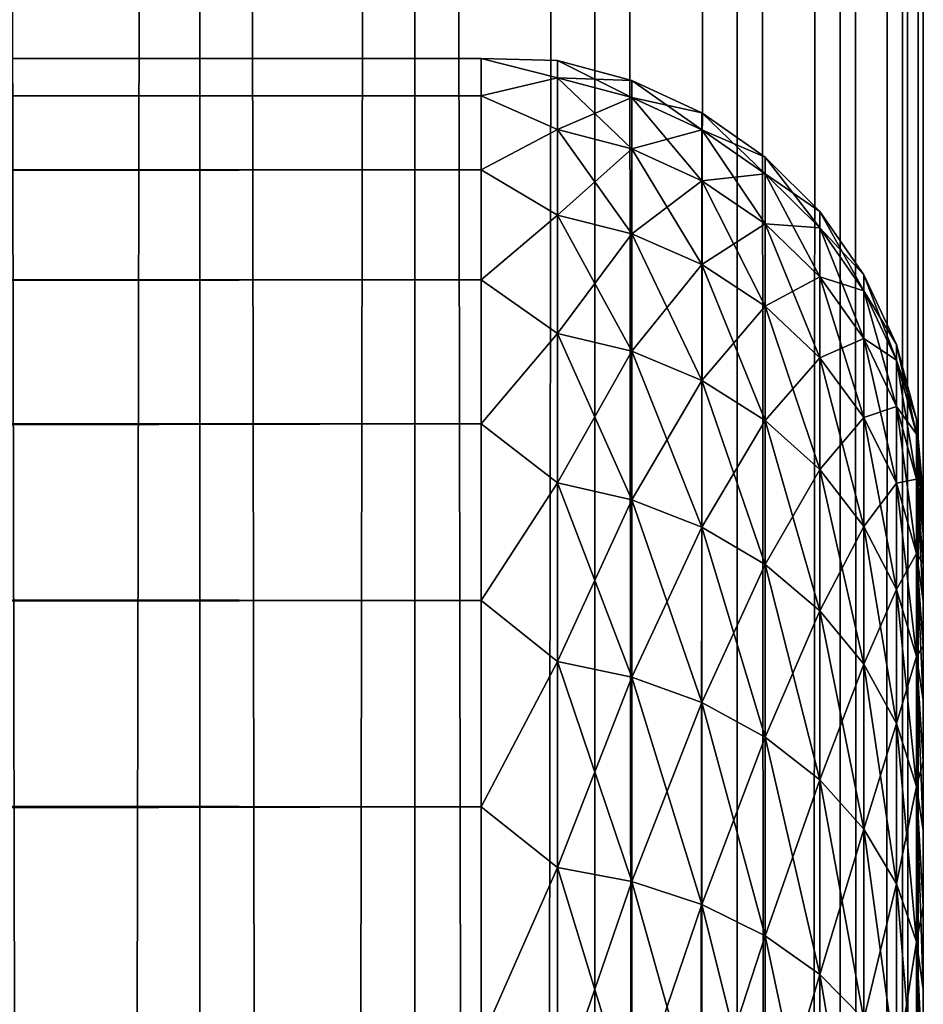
# Model space of a CAD drawing. Extents: x -265 to 265, y 0 to 607.
# Tile 266 of 296: x 260.91 to 265, y 448.2 to 452.65. Entities that reach past the tile are written whole.
import ezdxf

# ---------------------------------------------------------------- set-up
doc = ezdxf.new("R2010")
doc.units = 0
doc.header["$LTSCALE"] = 26.699852
for name, color, linetype in [('11', 7, 'CONTINUOUS'), ('15', 7, 'CONTINUOUS'), ('79', 7, 'CONTINUOUS'), ('80', 7, 'CONTINUOUS'), ('9', 7, 'CONTINUOUS')]:
    doc.layers.add(name, color=color, linetype=linetype)

msp = doc.modelspace()

# ---------------------------------------------------------------- linework, layer by layer
at = {"layer": '11', "color": 7, "linetype": 'CONTINUOUS'}
for points in [[(-263, 452.4789, 28.2268), (-263, 452.3101, 29.6706), (263, 452.4789, 28.2268), (-263, 452.4789, 28.2268)], [(263, 452.4789, 28.2268), (-263, 452.3101, 29.6706), (263, 452.3101, 29.6706), (263, 452.4789, 28.2268)], [(-263, 452.4789, 26.7732), (-263, 452.4789, 28.2268), (263, 452.4789, 26.7732), (-263, 452.4789, 26.7732)], [(263, 452.4789, 26.7732), (-263, 452.4789, 28.2268), (263, 452.4789, 28.2268), (263, 452.4789, 26.7732)], [(-263, 452.3101, 25.3294), (-263, 452.4789, 26.7732), (263, 452.3101, 25.3294), (-263, 452.3101, 25.3294)], [(263, 452.3101, 25.3294), (-263, 452.4789, 26.7732), (263, 452.4789, 26.7732), (263, 452.3101, 25.3294)], [(-263, 452.3101, 29.6706), (-263, 451.9749, 31.085), (263, 452.3101, 29.6706), (-263, 452.3101, 29.6706)], [(263, 452.3101, 29.6706), (-263, 451.9749, 31.085), (263, 451.9749, 31.085), (263, 452.3101, 29.6706)], [(-263, 451.9749, 23.915), (-263, 452.3101, 25.3294), (263, 451.9749, 23.915), (-263, 451.9749, 23.915)], [(263, 451.9749, 23.915), (-263, 452.3101, 25.3294), (263, 452.3101, 25.3294), (263, 451.9749, 23.915)], [(-263, 451.9749, 31.085), (-263, 451.4777, 32.451), (263, 451.9749, 31.085), (-263, 451.9749, 31.085)], [(263, 451.9749, 31.085), (-263, 451.4777, 32.451), (263, 451.4777, 32.451), (263, 451.9749, 31.085)], [(-263, 451.4777, 22.549), (-263, 451.9749, 23.915), (263, 451.4777, 22.549), (-263, 451.4777, 22.549)], [(263, 451.4777, 22.549), (-263, 451.9749, 23.915), (263, 451.9749, 23.915), (263, 451.4777, 22.549)], [(-263, 451.4777, 32.451), (-263, 450.8253, 33.75), (263, 451.4777, 32.451), (-263, 451.4777, 32.451)], [(263, 451.4777, 32.451), (-263, 450.8253, 33.75), (263, 450.8253, 33.75), (263, 451.4777, 32.451)], [(-263, 450.8253, 21.25), (-263, 451.4777, 22.549), (263, 450.8253, 21.25), (-263, 450.8253, 21.25)], [(263, 450.8253, 21.25), (-263, 451.4777, 22.549), (263, 451.4777, 22.549), (263, 450.8253, 21.25)], [(-263, 450.8253, 33.75), (-263, 450.0265, 34.9645), (263, 450.8253, 33.75), (-263, 450.8253, 33.75)], [(263, 450.8253, 33.75), (-263, 450.0265, 34.9645), (263, 450.0265, 34.9645), (263, 450.8253, 33.75)], [(-263, 450.0265, 20.0355), (-263, 450.8253, 21.25), (263, 450.0265, 20.0355), (-263, 450.0265, 20.0355)], [(263, 450.0265, 20.0355), (-263, 450.8253, 21.25), (263, 450.8253, 21.25), (263, 450.0265, 20.0355)], [(-263, 450.0265, 34.9645), (-263, 449.0922, 36.078), (263, 450.0265, 34.9645), (-263, 450.0265, 34.9645)], [(263, 450.0265, 34.9645), (-263, 449.0922, 36.078), (263, 449.0922, 36.078), (263, 450.0265, 34.9645)], [(-263, 449.0922, 18.922), (-263, 450.0265, 20.0355), (263, 449.0922, 18.922), (-263, 449.0922, 18.922)], [(263, 449.0922, 18.922), (-263, 450.0265, 20.0355), (263, 450.0265, 20.0355), (263, 449.0922, 18.922)], [(-263, 449.0922, 36.078), (-263, 448.0348, 37.0756), (263, 449.0922, 36.078), (-263, 449.0922, 36.078)], [(263, 449.0922, 36.078), (-263, 448.0348, 37.0756), (263, 448.0348, 37.0756), (263, 449.0922, 36.078)], [(-263, 448.0348, 17.9244), (-263, 449.0922, 18.922), (263, 448.0348, 17.9244), (-263, 448.0348, 17.9244)], [(263, 448.0348, 17.9244), (-263, 449.0922, 18.922), (263, 449.0922, 18.922), (263, 448.0348, 17.9244)]]:
    msp.add_3dface(points, dxfattribs=at)
at = {"layer": '15', "color": 7, "linetype": 'CONTINUOUS'}
for points in [[(263, 452.3101, 25.3294), (263, 452.4789, 26.7732), (263.3449, 452.3916, 26.1038), (263, 452.3101, 25.3294)], [(263, 452.4789, 26.7732), (263, 452.4789, 28.2268), (263.3449, 452.47, 27.5), (263, 452.4789, 26.7732)], [(263, 452.4789, 26.7732), (263.3449, 452.47, 27.5), (263.3449, 452.3916, 26.1038), (263, 452.4789, 26.7732)], [(263, 452.4789, 28.2268), (263, 452.3101, 29.6706), (263.3449, 452.3916, 28.8962), (263, 452.4789, 28.2268)], [(263, 452.4789, 28.2268), (263.3449, 452.3916, 28.8962), (263.3449, 452.47, 27.5), (263, 452.4789, 28.2268)], [(263.6821, 452.3801, 27.5), (263.6821, 452.3023, 26.1139), (263.3449, 452.47, 27.5), (263.6821, 452.3801, 27.5)], [(263.3449, 452.3916, 28.8962), (263.6821, 452.3801, 27.5), (263.3449, 452.47, 27.5), (263.3449, 452.3916, 28.8962)], [(263.3449, 452.47, 27.5), (263.6821, 452.3023, 26.1139), (263.3449, 452.3916, 26.1038), (263.3449, 452.47, 27.5)], [(263, 452.3101, 25.3294), (263.3449, 452.3916, 26.1038), (263.3449, 452.1574, 24.7252), (263, 452.3101, 25.3294)], [(263, 452.3101, 29.6706), (263.3449, 452.1574, 30.2748), (263.3449, 452.3916, 28.8962), (263, 452.3101, 29.6706)], [(263.6821, 452.3023, 28.8861), (263.6821, 452.3801, 27.5), (263.3449, 452.3916, 28.8962), (263.6821, 452.3023, 28.8861)], [(263.3449, 452.1574, 30.2748), (263.6821, 452.3023, 28.8861), (263.3449, 452.3916, 28.8962), (263.3449, 452.1574, 30.2748)], [(263.6821, 452.3023, 26.1139), (263.6821, 452.0697, 24.7452), (263.3449, 452.3916, 26.1038), (263.6821, 452.3023, 26.1139)], [(263.3449, 452.3916, 26.1038), (263.6821, 452.0697, 24.7452), (263.3449, 452.1574, 24.7252), (263.3449, 452.3916, 26.1038)], [(263.9985, 452.2329, 27.5), (263.9985, 452.156, 26.1303), (263.6821, 452.3801, 27.5), (263.9985, 452.2329, 27.5)], [(263.6821, 452.3023, 28.8861), (263.9985, 452.2329, 27.5), (263.6821, 452.3801, 27.5), (263.6821, 452.3023, 28.8861)], [(263.6821, 452.3801, 27.5), (263.9985, 452.156, 26.1303), (263.6821, 452.3023, 26.1139), (263.6821, 452.3801, 27.5)], [(263, 451.9749, 23.915), (263, 452.3101, 25.3294), (263.3449, 452.1574, 24.7252), (263, 451.9749, 23.915)], [(263, 452.3101, 29.6706), (263, 451.9749, 31.085), (263.3449, 452.1574, 30.2748), (263, 452.3101, 29.6706)], [(263.6821, 452.0697, 30.2548), (263.6821, 452.3023, 28.8861), (263.3449, 452.1574, 30.2748), (263.6821, 452.0697, 30.2548)], [(263.9985, 452.156, 28.8697), (263.9985, 452.2329, 27.5), (263.6821, 452.3023, 28.8861), (263.9985, 452.156, 28.8697)], [(263.6821, 452.0697, 30.2548), (263.9985, 452.156, 28.8697), (263.6821, 452.3023, 28.8861), (263.6821, 452.0697, 30.2548)], [(263.9985, 452.156, 26.1303), (263.9985, 451.9262, 24.7779), (263.6821, 452.3023, 26.1139), (263.9985, 452.156, 26.1303)], [(263.6821, 452.3023, 26.1139), (263.9985, 451.9262, 24.7779), (263.6821, 452.0697, 24.7452), (263.6821, 452.3023, 26.1139)], [(264.2845, 452.033, 27.5), (264.2845, 451.9573, 26.1527), (263.9985, 452.2329, 27.5), (264.2845, 452.033, 27.5)], [(263.9985, 452.156, 28.8697), (264.2845, 452.033, 27.5), (263.9985, 452.2329, 27.5), (263.9985, 452.156, 28.8697)], [(263.9985, 452.2329, 27.5), (264.2845, 451.9573, 26.1527), (263.9985, 452.156, 26.1303), (263.9985, 452.2329, 27.5)], [(263, 451.9749, 23.915), (263.3449, 452.1574, 24.7252), (263.3449, 451.7703, 23.3814), (263, 451.9749, 23.915)], [(263, 451.9749, 31.085), (263.3449, 451.7703, 31.6186), (263.3449, 452.1574, 30.2748), (263, 451.9749, 31.085)], [(263.3449, 451.7703, 31.6186), (263.6821, 452.0697, 30.2548), (263.3449, 452.1574, 30.2748), (263.3449, 451.7703, 31.6186)], [(263.6821, 452.0697, 24.7452), (263.6821, 451.6854, 23.4111), (263.3449, 452.1574, 24.7252), (263.6821, 452.0697, 24.7452)], [(263.3449, 452.1574, 24.7252), (263.6821, 451.6854, 23.4111), (263.3449, 451.7703, 23.3814), (263.3449, 452.1574, 24.7252)], [(263.9985, 451.9262, 30.2221), (263.9985, 452.156, 28.8697), (263.6821, 452.0697, 30.2548), (263.9985, 451.9262, 30.2221)], [(264.2845, 451.9573, 28.8473), (264.2845, 452.033, 27.5), (263.9985, 452.156, 28.8697), (264.2845, 451.9573, 28.8473)], [(263.9985, 451.9262, 30.2221), (264.2845, 451.9573, 28.8473), (263.9985, 452.156, 28.8697), (263.9985, 451.9262, 30.2221)], [(264.2845, 451.9573, 26.1527), (264.2845, 451.7313, 24.8224), (263.9985, 452.156, 26.1303), (264.2845, 451.9573, 26.1527)], [(263.9985, 452.156, 26.1303), (264.2845, 451.7313, 24.8224), (263.9985, 451.9262, 24.7779), (263.9985, 452.156, 26.1303)], [(263.6821, 451.6854, 31.5889), (263.6821, 452.0697, 30.2548), (263.3449, 451.7703, 31.6186), (263.6821, 451.6854, 31.5889)], [(263.6821, 451.6854, 31.5889), (263.9985, 451.9262, 30.2221), (263.6821, 452.0697, 30.2548), (263.6821, 451.6854, 31.5889)], [(263.9985, 451.9262, 24.7779), (263.9985, 451.5465, 23.4597), (263.6821, 452.0697, 24.7452), (263.9985, 451.9262, 24.7779)], [(263.6821, 452.0697, 24.7452), (263.9985, 451.5465, 23.4597), (263.6821, 451.6854, 23.4111), (263.6821, 452.0697, 24.7452)], [(264.5314, 451.7864, 27.5), (264.5314, 451.7123, 26.1803), (264.2845, 452.033, 27.5), (264.5314, 451.7864, 27.5)], [(264.2845, 451.9573, 28.8473), (264.5314, 451.7864, 27.5), (264.2845, 452.033, 27.5), (264.2845, 451.9573, 28.8473)], [(264.2845, 452.033, 27.5), (264.5314, 451.7123, 26.1803), (264.2845, 451.9573, 26.1527), (264.2845, 452.033, 27.5)], [(263, 451.4777, 22.549), (263, 451.9749, 23.915), (263.3449, 451.7703, 23.3814), (263, 451.4777, 22.549)], [(263, 451.9749, 31.085), (263, 451.4777, 32.451), (263.3449, 451.7703, 31.6186), (263, 451.9749, 31.085)], [(264.2845, 451.7313, 30.1776), (264.2845, 451.9573, 28.8473), (263.9985, 451.9262, 30.2221), (264.2845, 451.7313, 30.1776)], [(264.5314, 451.7123, 28.8197), (264.5314, 451.7864, 27.5), (264.2845, 451.9573, 28.8473), (264.5314, 451.7123, 28.8197)], [(264.2845, 451.7313, 30.1776), (264.5314, 451.7123, 28.8197), (264.2845, 451.9573, 28.8473), (264.2845, 451.7313, 30.1776)], [(264.5314, 451.7123, 26.1803), (264.5314, 451.4909, 24.8773), (264.2845, 451.9573, 26.1527), (264.5314, 451.7123, 26.1803)], [(264.2845, 451.9573, 26.1527), (264.5314, 451.4909, 24.8773), (264.2845, 451.7313, 24.8224), (264.2845, 451.9573, 26.1527)], [(263.9985, 451.5465, 31.5403), (263.9985, 451.9262, 30.2221), (263.6821, 451.6854, 31.5889), (263.9985, 451.5465, 31.5403)], [(263.9985, 451.5465, 31.5403), (264.2845, 451.7313, 30.1776), (263.9985, 451.9262, 30.2221), (263.9985, 451.5465, 31.5403)], [(264.2845, 451.7313, 24.8224), (264.2845, 451.3577, 23.5258), (263.9985, 451.9262, 24.7779), (264.2845, 451.7313, 24.8224)], [(263.9985, 451.9262, 24.7779), (264.2845, 451.3577, 23.5258), (263.9985, 451.5465, 23.4597), (263.9985, 451.9262, 24.7779)], [(263, 451.4777, 22.549), (263.3449, 451.7703, 23.3814), (263.3449, 451.2351, 22.0895), (263, 451.4777, 22.549)], [(263, 451.4777, 32.451), (263.3449, 451.2351, 32.9105), (263.3449, 451.7703, 31.6186), (263, 451.4777, 32.451)], [(263.3449, 451.2351, 32.9105), (263.6821, 451.6854, 31.5889), (263.3449, 451.7703, 31.6186), (263.3449, 451.2351, 32.9105)], [(263.6821, 451.6854, 23.4111), (263.6821, 451.1541, 22.1285), (263.3449, 451.7703, 23.3814), (263.6821, 451.6854, 23.4111)], [(263.3449, 451.7703, 23.3814), (263.6821, 451.1541, 22.1285), (263.3449, 451.2351, 22.0895), (263.3449, 451.7703, 23.3814)], [(264.7317, 451.5006, 27.5), (264.7317, 451.4283, 26.2123), (264.5314, 451.7864, 27.5), (264.7317, 451.5006, 27.5)], [(264.5314, 451.7123, 28.8197), (264.7317, 451.5006, 27.5), (264.5314, 451.7864, 27.5), (264.5314, 451.7123, 28.8197)], [(264.5314, 451.7864, 27.5), (264.7317, 451.4283, 26.2123), (264.5314, 451.7123, 26.1803), (264.5314, 451.7864, 27.5)], [(264.2845, 451.3577, 31.4742), (264.2845, 451.7313, 30.1776), (263.9985, 451.5465, 31.5403), (264.2845, 451.3577, 31.4742)], [(264.5314, 451.4909, 30.1227), (264.5314, 451.7123, 28.8197), (264.2845, 451.7313, 30.1776), (264.5314, 451.4909, 30.1227)], [(264.2845, 451.3577, 31.4742), (264.5314, 451.4909, 30.1227), (264.2845, 451.7313, 30.1776), (264.2845, 451.3577, 31.4742)], [(264.5314, 451.4909, 24.8773), (264.5314, 451.125, 23.6072), (264.2845, 451.7313, 24.8224), (264.5314, 451.4909, 24.8773)], [(264.2845, 451.7313, 24.8224), (264.5314, 451.125, 23.6072), (264.2845, 451.3577, 23.5258), (264.2845, 451.7313, 24.8224)], [(263.6821, 451.1541, 32.8715), (263.6821, 451.6854, 31.5889), (263.3449, 451.2351, 32.9105), (263.6821, 451.1541, 32.8715)], [(263.6821, 451.1541, 32.8715), (263.9985, 451.5465, 31.5403), (263.6821, 451.6854, 31.5889), (263.6821, 451.1541, 32.8715)], [(263.9985, 451.5465, 23.4597), (263.9985, 451.0215, 22.1923), (263.6821, 451.6854, 23.4111), (263.9985, 451.5465, 23.4597)], [(263.6821, 451.6854, 23.4111), (263.9985, 451.0215, 22.1923), (263.6821, 451.1541, 22.1285), (263.6821, 451.6854, 23.4111)], [(264.7317, 451.4283, 28.7877), (264.7317, 451.5006, 27.5), (264.5314, 451.7123, 28.8197), (264.7317, 451.4283, 28.7877)], [(264.5314, 451.4909, 30.1227), (264.7317, 451.4283, 28.7877), (264.5314, 451.7123, 28.8197), (264.5314, 451.4909, 30.1227)], [(264.7317, 451.4283, 26.2123), (264.7317, 451.2123, 24.9409), (264.5314, 451.7123, 26.1803), (264.7317, 451.4283, 26.2123)], [(264.5314, 451.7123, 26.1803), (264.7317, 451.2123, 24.9409), (264.5314, 451.4909, 24.8773), (264.5314, 451.7123, 26.1803)], [(263.9985, 451.0215, 32.8077), (263.9985, 451.5465, 31.5403), (263.6821, 451.1541, 32.8715), (263.9985, 451.0215, 32.8077)], [(263.9985, 451.0215, 32.8077), (264.2845, 451.3577, 31.4742), (263.9985, 451.5465, 31.5403), (263.9985, 451.0215, 32.8077)], [(264.2845, 451.3577, 23.5258), (264.2845, 450.8413, 22.2791), (263.9985, 451.5465, 23.4597), (264.2845, 451.3577, 23.5258)], [(263.9985, 451.5465, 23.4597), (264.2845, 450.8413, 22.2791), (263.9985, 451.0215, 22.1923), (263.9985, 451.5465, 23.4597)], [(264.5314, 451.125, 31.3928), (264.5314, 451.4909, 30.1227), (264.2845, 451.3577, 31.4742), (264.5314, 451.125, 31.3928)], [(264.7317, 451.2123, 30.0591), (264.7317, 451.4283, 28.7877), (264.5314, 451.4909, 30.1227), (264.7317, 451.2123, 30.0591)], [(264.5314, 451.125, 31.3928), (264.7317, 451.2123, 30.0591), (264.5314, 451.4909, 30.1227), (264.5314, 451.125, 31.3928)], [(264.7317, 451.2123, 24.9409), (264.7317, 450.8552, 23.7016), (264.5314, 451.4909, 24.8773), (264.7317, 451.2123, 24.9409)], [(264.5314, 451.4909, 24.8773), (264.7317, 450.8552, 23.7016), (264.5314, 451.125, 23.6072), (264.5314, 451.4909, 24.8773)], [(264.8793, 451.1844, 27.5), (264.8793, 451.114, 26.2477), (264.7317, 451.5006, 27.5), (264.8793, 451.1844, 27.5)], [(264.7317, 451.4283, 28.7877), (264.8793, 451.1844, 27.5), (264.7317, 451.5006, 27.5), (264.7317, 451.4283, 28.7877)], [(264.7317, 451.5006, 27.5), (264.8793, 451.114, 26.2477), (264.7317, 451.4283, 26.2123), (264.7317, 451.5006, 27.5)], [(263, 450.8253, 21.25), (263, 451.4777, 22.549), (263.3449, 451.2351, 22.0895), (263, 450.8253, 21.25)], [(263, 451.4777, 32.451), (263, 450.8253, 33.75), (263.3449, 451.2351, 32.9105), (263, 451.4777, 32.451)], [(264.8793, 451.114, 28.7523), (264.8793, 451.1844, 27.5), (264.7317, 451.4283, 28.7877), (264.8793, 451.114, 28.7523)], [(264.7317, 451.2123, 30.0591), (264.8793, 451.114, 28.7523), (264.7317, 451.4283, 28.7877), (264.7317, 451.2123, 30.0591)], [(264.8793, 451.114, 26.2477), (264.8793, 450.904, 25.0112), (264.7317, 451.4283, 26.2123), (264.8793, 451.114, 26.2477)], [(264.7317, 451.4283, 26.2123), (264.8793, 450.904, 25.0112), (264.7317, 451.2123, 24.9409), (264.7317, 451.4283, 26.2123)], [(264.2845, 450.8413, 32.7209), (264.2845, 451.3577, 31.4742), (263.9985, 451.0215, 32.8077), (264.2845, 450.8413, 32.7209)], [(264.2845, 450.8413, 32.7209), (264.5314, 451.125, 31.3928), (264.2845, 451.3577, 31.4742), (264.2845, 450.8413, 32.7209)], [(264.5314, 451.125, 23.6072), (264.5314, 450.6192, 22.3861), (264.2845, 451.3577, 23.5258), (264.5314, 451.125, 23.6072)], [(264.2845, 451.3577, 23.5258), (264.5314, 450.6192, 22.3861), (264.2845, 450.8413, 22.2791), (264.2845, 451.3577, 23.5258)], [(263, 450.8253, 21.25), (263.3449, 451.2351, 22.0895), (263.3449, 450.5587, 20.8655), (263, 450.8253, 21.25)], [(263, 450.8253, 33.75), (263.3449, 450.5587, 34.1345), (263.3449, 451.2351, 32.9105), (263, 450.8253, 33.75)], [(263.3449, 450.5587, 34.1345), (263.6821, 451.1541, 32.8715), (263.3449, 451.2351, 32.9105), (263.3449, 450.5587, 34.1345)], [(263.6821, 451.1541, 22.1285), (263.6821, 450.4825, 20.9134), (263.3449, 451.2351, 22.0895), (263.6821, 451.1541, 22.1285)], [(263.3449, 451.2351, 22.0895), (263.6821, 450.4825, 20.9134), (263.3449, 450.5587, 20.8655), (263.3449, 451.2351, 22.0895)], [(264.7317, 450.8552, 31.2984), (264.7317, 451.2123, 30.0591), (264.5314, 451.125, 31.3928), (264.7317, 450.8552, 31.2984)], [(264.8793, 450.904, 29.9888), (264.8793, 451.114, 28.7523), (264.7317, 451.2123, 30.0591), (264.8793, 450.904, 29.9888)], [(264.7317, 450.8552, 31.2984), (264.8793, 450.904, 29.9888), (264.7317, 451.2123, 30.0591), (264.7317, 450.8552, 31.2984)], [(264.8793, 450.904, 25.0112), (264.8793, 450.5567, 23.806), (264.7317, 451.2123, 24.9409), (264.8793, 450.904, 25.0112)], [(264.7317, 451.2123, 24.9409), (264.8793, 450.5567, 23.806), (264.7317, 450.8552, 23.7016), (264.7317, 451.2123, 24.9409)], [(264.9696, 450.8473, 27.5), (264.9696, 450.7791, 26.2855), (264.8793, 451.1844, 27.5), (264.9696, 450.8473, 27.5)], [(264.8793, 451.114, 28.7523), (264.9696, 450.8473, 27.5), (264.8793, 451.1844, 27.5), (264.8793, 451.114, 28.7523)], [(264.8793, 451.1844, 27.5), (264.9696, 450.7791, 26.2855), (264.8793, 451.114, 26.2477), (264.8793, 451.1844, 27.5)], [(263.6821, 450.4825, 34.0866), (263.6821, 451.1541, 32.8715), (263.3449, 450.5587, 34.1345), (263.6821, 450.4825, 34.0866)], [(263.6821, 450.4825, 34.0866), (263.9985, 451.0215, 32.8077), (263.6821, 451.1541, 32.8715), (263.6821, 450.4825, 34.0866)], [(263.9985, 451.0215, 22.1923), (263.9985, 450.3579, 20.9917), (263.6821, 451.1541, 22.1285), (263.9985, 451.0215, 22.1923)], [(263.6821, 451.1541, 22.1285), (263.9985, 450.3579, 20.9917), (263.6821, 450.4825, 20.9134), (263.6821, 451.1541, 22.1285)], [(264.5314, 450.6192, 32.6139), (264.5314, 451.125, 31.3928), (264.2845, 450.8413, 32.7209), (264.5314, 450.6192, 32.6139)], [(264.5314, 450.6192, 32.6139), (264.7317, 450.8552, 31.2984), (264.5314, 451.125, 31.3928), (264.5314, 450.6192, 32.6139)], [(264.7317, 450.8552, 23.7016), (264.7317, 450.3617, 22.5101), (264.5314, 451.125, 23.6072), (264.7317, 450.8552, 23.7016)], [(264.5314, 451.125, 23.6072), (264.7317, 450.3617, 22.5101), (264.5314, 450.6192, 22.3861), (264.5314, 451.125, 23.6072)], [(264.9696, 450.7791, 28.7145), (264.9696, 450.8473, 27.5), (264.8793, 451.114, 28.7523), (264.9696, 450.7791, 28.7145)], [(264.8793, 450.904, 29.9888), (264.9696, 450.7791, 28.7145), (264.8793, 451.114, 28.7523), (264.8793, 450.904, 29.9888)], [(264.9696, 450.7791, 26.2855), (264.9696, 450.5753, 25.0862), (264.8793, 451.114, 26.2477), (264.9696, 450.7791, 26.2855)], [(264.8793, 451.114, 26.2477), (264.9696, 450.5753, 25.0862), (264.8793, 450.904, 25.0112), (264.8793, 451.114, 26.2477)], [(263.9985, 450.3579, 34.0083), (263.9985, 451.0215, 32.8077), (263.6821, 450.4825, 34.0866), (263.9985, 450.3579, 34.0083)], [(263.9985, 450.3579, 34.0083), (264.2845, 450.8413, 32.7209), (263.9985, 451.0215, 32.8077), (263.9985, 450.3579, 34.0083)], [(264.2845, 450.8413, 22.2791), (264.2845, 450.1886, 21.0981), (263.9985, 451.0215, 22.1923), (264.2845, 450.8413, 22.2791)], [(263.9985, 451.0215, 22.1923), (264.2845, 450.1886, 21.0981), (263.9985, 450.3579, 20.9917), (263.9985, 451.0215, 22.1923)], [(264.8793, 450.5567, 31.194), (264.8793, 450.904, 29.9888), (264.7317, 450.8552, 31.2984), (264.8793, 450.5567, 31.194)], [(264.9696, 450.5753, 29.9138), (264.9696, 450.7791, 28.7145), (264.8793, 450.904, 29.9888), (264.9696, 450.5753, 29.9138)], [(264.8793, 450.5567, 31.194), (264.9696, 450.5753, 29.9138), (264.8793, 450.904, 29.9888), (264.8793, 450.5567, 31.194)], [(264.9696, 450.5753, 25.0862), (264.9696, 450.2386, 23.9174), (264.8793, 450.904, 25.0112), (264.9696, 450.5753, 25.0862)], [(264.8793, 450.904, 25.0112), (264.9696, 450.2386, 23.9174), (264.8793, 450.5567, 23.806), (264.8793, 450.904, 25.0112)], [(263, 450.0265, 20.0355), (263, 450.8253, 21.25), (263.3449, 450.5587, 20.8655), (263, 450.0265, 20.0355)], [(263, 450.8253, 33.75), (263, 450.0265, 34.9645), (263.3449, 450.5587, 34.1345), (263, 450.8253, 33.75)], [(264.2845, 450.1886, 33.9019), (264.2845, 450.8413, 32.7209), (263.9985, 450.3579, 34.0083), (264.2845, 450.1886, 33.9019)], [(264.2845, 450.1886, 33.9019), (264.5314, 450.6192, 32.6139), (264.2845, 450.8413, 32.7209), (264.2845, 450.1886, 33.9019)], [(264.5314, 450.6192, 22.3861), (264.5314, 449.9798, 21.2293), (264.2845, 450.8413, 22.2791), (264.5314, 450.6192, 22.3861)], [(264.2845, 450.8413, 22.2791), (264.5314, 449.9798, 21.2293), (264.2845, 450.1886, 21.0981), (264.2845, 450.8413, 22.2791)], [(264.7317, 450.3617, 32.4899), (264.7317, 450.8552, 31.2984), (264.5314, 450.6192, 32.6139), (264.7317, 450.3617, 32.4899)], [(264.7317, 450.3617, 32.4899), (264.8793, 450.5567, 31.194), (264.7317, 450.8552, 31.2984), (264.7317, 450.3617, 32.4899)], [(264.8793, 450.5567, 23.806), (264.8793, 450.0768, 22.6473), (264.7317, 450.8552, 23.7016), (264.8793, 450.5567, 23.806)], [(264.7317, 450.8552, 23.7016), (264.8793, 450.0768, 22.6473), (264.7317, 450.3617, 22.5101), (264.7317, 450.8552, 23.7016)], [(265, 450.5, 27.5), (265, 450.4808, 26.866), (264.9696, 450.8473, 27.5), (265, 450.5, 27.5)], [(264.9696, 450.7791, 28.7145), (265, 450.5, 27.5), (264.9696, 450.8473, 27.5), (264.9696, 450.7791, 28.7145)], [(264.9696, 450.8473, 27.5), (265, 450.4808, 26.866), (264.9696, 450.7791, 26.2855), (264.9696, 450.8473, 27.5)], [(265, 450.4234, 28.7656), (265, 450.4808, 28.134), (264.9696, 450.7791, 28.7145), (265, 450.4234, 28.7656)], [(264.9696, 450.5753, 29.9138), (265, 450.4234, 28.7656), (264.9696, 450.7791, 28.7145), (264.9696, 450.5753, 29.9138)], [(265, 450.4808, 28.134), (265, 450.5, 27.5), (264.9696, 450.7791, 28.7145), (265, 450.4808, 28.134)], [(265, 450.4808, 26.866), (265, 450.4234, 26.2344), (264.9696, 450.7791, 26.2855), (265, 450.4808, 26.866)], [(265, 450.4234, 26.2344), (265, 450.328, 25.6073), (264.9696, 450.7791, 26.2855), (265, 450.4234, 26.2344)], [(264.9696, 450.7791, 26.2855), (265, 450.328, 25.6073), (264.9696, 450.5753, 25.0862), (264.9696, 450.7791, 26.2855)], [(264.5314, 449.9798, 33.7707), (264.5314, 450.6192, 32.6139), (264.2845, 450.1886, 33.9019), (264.5314, 449.9798, 33.7707)], [(264.5314, 449.9798, 33.7707), (264.7317, 450.3617, 32.4899), (264.5314, 450.6192, 32.6139), (264.5314, 449.9798, 33.7707)], [(264.7317, 450.3617, 22.5101), (264.7317, 449.7378, 21.3813), (264.5314, 450.6192, 22.3861), (264.7317, 450.3617, 22.5101)], [(264.5314, 450.6192, 22.3861), (264.7317, 449.7378, 21.3813), (264.5314, 449.9798, 21.2293), (264.5314, 450.6192, 22.3861)], [(263, 450.0265, 20.0355), (263.3449, 450.5587, 20.8655), (263.3449, 449.7495, 19.7251), (263, 450.0265, 20.0355)], [(263, 450.0265, 34.9645), (263.3449, 449.7495, 35.2749), (263.3449, 450.5587, 34.1345), (263, 450.0265, 34.9645)], [(263.3449, 449.7495, 35.2749), (263.6821, 450.4825, 34.0866), (263.3449, 450.5587, 34.1345), (263.3449, 449.7495, 35.2749)], [(263.6821, 450.4825, 20.9134), (263.6821, 449.6792, 19.7811), (263.3449, 450.5587, 20.8655), (263.6821, 450.4825, 20.9134)], [(263.3449, 450.5587, 20.8655), (263.6821, 449.6792, 19.7811), (263.3449, 449.7495, 19.7251), (263.3449, 450.5587, 20.8655)], [(264.8793, 450.0768, 32.3527), (264.8793, 450.5567, 31.194), (264.7317, 450.3617, 32.4899), (264.8793, 450.0768, 32.3527)], [(264.9696, 450.2386, 31.0826), (264.9696, 450.5753, 29.9138), (264.8793, 450.5567, 31.194), (264.9696, 450.2386, 31.0826)], [(264.8793, 450.0768, 32.3527), (264.9696, 450.2386, 31.0826), (264.8793, 450.5567, 31.194), (264.8793, 450.0768, 32.3527)], [(264.9696, 450.2386, 23.9174), (264.9696, 449.7731, 22.7935), (264.8793, 450.5567, 23.806), (264.9696, 450.2386, 23.9174)], [(264.8793, 450.5567, 23.806), (264.9696, 449.7731, 22.7935), (264.8793, 450.0768, 22.6473), (264.8793, 450.5567, 23.806)], [(265, 450.1949, 30.0128), (265, 450.328, 29.3927), (264.9696, 450.5753, 29.9138), (265, 450.1949, 30.0128)], [(264.9696, 450.2386, 31.0826), (265, 450.1949, 30.0128), (264.9696, 450.5753, 29.9138), (264.9696, 450.2386, 31.0826)], [(265, 450.328, 29.3927), (265, 450.4234, 28.7656), (264.9696, 450.5753, 29.9138), (265, 450.328, 29.3927)], [(265, 450.328, 25.6073), (265, 450.1949, 24.9872), (264.9696, 450.5753, 25.0862), (265, 450.328, 25.6073)], [(265, 450.1949, 24.9872), (265, 450.0246, 24.3762), (264.9696, 450.5753, 25.0862), (265, 450.1949, 24.9872)], [(264.9696, 450.5753, 25.0862), (265, 450.0246, 24.3762), (264.9696, 450.2386, 23.9174), (264.9696, 450.5753, 25.0862)], [(263.6821, 449.6792, 35.2189), (263.6821, 450.4825, 34.0866), (263.3449, 449.7495, 35.2749), (263.6821, 449.6792, 35.2189)], [(263.6821, 449.6792, 35.2189), (263.9985, 450.3579, 34.0083), (263.6821, 450.4825, 34.0866), (263.6821, 449.6792, 35.2189)], [(263.9985, 450.3579, 20.9917), (263.9985, 449.5641, 19.8729), (263.6821, 450.4825, 20.9134), (263.9985, 450.3579, 20.9917)], [(263.6821, 450.4825, 20.9134), (263.9985, 449.5641, 19.8729), (263.6821, 449.6792, 19.7811), (263.6821, 450.4825, 20.9134)], [(263.9985, 449.5641, 35.1271), (263.9985, 450.3579, 34.0083), (263.6821, 449.6792, 35.2189), (263.9985, 449.5641, 35.1271)], [(263.9985, 449.5641, 35.1271), (264.2845, 450.1886, 33.9019), (263.9985, 450.3579, 34.0083), (263.9985, 449.5641, 35.1271)], [(264.2845, 450.1886, 21.0981), (264.2845, 449.4078, 19.9976), (263.9985, 450.3579, 20.9917), (264.2845, 450.1886, 21.0981)], [(263.9985, 450.3579, 20.9917), (264.2845, 449.4078, 19.9976), (263.9985, 449.5641, 19.8729), (263.9985, 450.3579, 20.9917)], [(264.7317, 449.7378, 33.6187), (264.7317, 450.3617, 32.4899), (264.5314, 449.9798, 33.7707), (264.7317, 449.7378, 33.6187)], [(264.7317, 449.7378, 33.6187), (264.8793, 450.0768, 32.3527), (264.7317, 450.3617, 32.4899), (264.7317, 449.7378, 33.6187)], [(264.8793, 450.0768, 22.6473), (264.8793, 449.4701, 21.5496), (264.7317, 450.3617, 22.5101), (264.8793, 450.0768, 22.6473)], [(264.7317, 450.3617, 22.5101), (264.8793, 449.4701, 21.5496), (264.7317, 449.7378, 21.3813), (264.7317, 450.3617, 22.5101)], [(264.9696, 449.7731, 32.2065), (264.9696, 450.2386, 31.0826), (264.8793, 450.0768, 32.3527), (264.9696, 449.7731, 32.2065)], [(265, 449.8177, 31.2234), (265, 450.0246, 30.6238), (264.9696, 450.2386, 31.0826), (265, 449.8177, 31.2234)], [(264.9696, 449.7731, 32.2065), (265, 449.8177, 31.2234), (264.9696, 450.2386, 31.0826), (264.9696, 449.7731, 32.2065)], [(265, 450.0246, 30.6238), (265, 450.1949, 30.0128), (264.9696, 450.2386, 31.0826), (265, 450.0246, 30.6238)], [(265, 450.0246, 24.3762), (265, 449.8177, 23.7766), (264.9696, 450.2386, 23.9174), (265, 450.0246, 24.3762)], [(265, 449.8177, 23.7766), (265, 449.5749, 23.1907), (264.9696, 450.2386, 23.9174), (265, 449.8177, 23.7766)], [(264.9696, 450.2386, 23.9174), (265, 449.5749, 23.1907), (264.9696, 449.7731, 22.7935), (264.9696, 450.2386, 23.9174)], [(264.2845, 449.4078, 35.0024), (264.2845, 450.1886, 33.9019), (263.9985, 449.5641, 35.1271), (264.2845, 449.4078, 35.0024)], [(264.2845, 449.4078, 35.0024), (264.5314, 449.9798, 33.7707), (264.2845, 450.1886, 33.9019), (264.2845, 449.4078, 35.0024)], [(264.5314, 449.9798, 21.2293), (264.5314, 449.215, 20.1513), (264.2845, 450.1886, 21.0981), (264.5314, 449.9798, 21.2293)], [(264.2845, 450.1886, 21.0981), (264.5314, 449.215, 20.1513), (264.2845, 449.4078, 19.9976), (264.2845, 450.1886, 21.0981)], [(264.8793, 449.4701, 33.4504), (264.8793, 450.0768, 32.3527), (264.7317, 449.7378, 33.6187), (264.8793, 449.4701, 33.4504)], [(264.8793, 449.4701, 33.4504), (264.9696, 449.7731, 32.2065), (264.8793, 450.0768, 32.3527), (264.8793, 449.4701, 33.4504)], [(264.9696, 449.7731, 22.7935), (264.9696, 449.1847, 21.7289), (264.8793, 450.0768, 22.6473), (264.9696, 449.7731, 22.7935)], [(264.8793, 450.0768, 22.6473), (264.9696, 449.1847, 21.7289), (264.8793, 449.4701, 21.5496), (264.8793, 450.0768, 22.6473)], [(263, 449.0922, 18.922), (263, 450.0265, 20.0355), (263.3449, 449.7495, 19.7251), (263, 449.0922, 18.922)], [(263, 450.0265, 34.9645), (263, 449.0922, 36.078), (263.3449, 449.7495, 35.2749), (263, 450.0265, 34.9645)], [(264.5314, 449.215, 34.8487), (264.5314, 449.9798, 33.7707), (264.2845, 449.4078, 35.0024), (264.5314, 449.215, 34.8487)], [(264.5314, 449.215, 34.8487), (264.7317, 449.7378, 33.6187), (264.5314, 449.9798, 33.7707), (264.5314, 449.215, 34.8487)], [(264.7317, 449.7378, 21.3813), (264.7317, 448.9915, 20.3295), (264.5314, 449.9798, 21.2293), (264.7317, 449.7378, 21.3813)], [(264.5314, 449.9798, 21.2293), (264.7317, 448.9915, 20.3295), (264.5314, 449.215, 20.1513), (264.5314, 449.9798, 21.2293)], [(265, 449.5749, 31.8093), (265, 449.8177, 31.2234), (264.9696, 449.7731, 32.2065), (265, 449.5749, 31.8093)], [(264.9696, 449.1847, 33.2711), (264.9696, 449.7731, 32.2065), (264.8793, 449.4701, 33.4504), (264.9696, 449.1847, 33.2711)], [(265, 449.2973, 32.3796), (265, 449.5749, 31.8093), (264.9696, 449.7731, 32.2065), (265, 449.2973, 32.3796)], [(264.9696, 449.1847, 33.2711), (265, 449.2973, 32.3796), (264.9696, 449.7731, 32.2065), (264.9696, 449.1847, 33.2711)], [(265, 449.5749, 23.1907), (265, 449.2973, 22.6204), (264.9696, 449.7731, 22.7935), (265, 449.5749, 23.1907)], [(265, 449.2973, 22.6204), (265, 448.9857, 22.0679), (264.9696, 449.7731, 22.7935), (265, 449.2973, 22.6204)], [(264.9696, 449.7731, 22.7935), (265, 448.9857, 22.0679), (264.9696, 449.1847, 21.7289), (264.9696, 449.7731, 22.7935)], [(263, 449.0922, 18.922), (263.3449, 449.7495, 19.7251), (263.3449, 448.8176, 18.6824), (263, 449.0922, 18.922)], [(263, 449.0922, 36.078), (263.3449, 448.8176, 36.3176), (263.3449, 449.7495, 35.2749), (263, 449.0922, 36.078)], [(263.3449, 448.8176, 36.3176), (263.6821, 449.6792, 35.2189), (263.3449, 449.7495, 35.2749), (263.3449, 448.8176, 36.3176)], [(263.6821, 449.6792, 19.7811), (263.6821, 448.7541, 18.7459), (263.3449, 449.7495, 19.7251), (263.6821, 449.6792, 19.7811)], [(263.3449, 449.7495, 19.7251), (263.6821, 448.7541, 18.7459), (263.3449, 448.8176, 18.6824), (263.3449, 449.7495, 19.7251)], [(264.7317, 448.9915, 34.6705), (264.7317, 449.7378, 33.6187), (264.5314, 449.215, 34.8487), (264.7317, 448.9915, 34.6705)], [(264.7317, 448.9915, 34.6705), (264.8793, 449.4701, 33.4504), (264.7317, 449.7378, 33.6187), (264.7317, 448.9915, 34.6705)], [(264.8793, 449.4701, 21.5496), (264.8793, 448.7443, 20.5267), (264.7317, 449.7378, 21.3813), (264.8793, 449.4701, 21.5496)], [(264.7317, 449.7378, 21.3813), (264.8793, 448.7443, 20.5267), (264.7317, 448.9915, 20.3295), (264.7317, 449.7378, 21.3813)], [(263.6821, 448.7541, 36.2541), (263.6821, 449.6792, 35.2189), (263.3449, 448.8176, 36.3176), (263.6821, 448.7541, 36.2541)], [(263.6821, 448.7541, 36.2541), (263.9985, 449.5641, 35.1271), (263.6821, 449.6792, 35.2189), (263.6821, 448.7541, 36.2541)], [(263.9985, 449.5641, 19.8729), (263.9985, 448.65, 18.85), (263.6821, 449.6792, 19.7811), (263.9985, 449.5641, 19.8729)], [(263.6821, 449.6792, 19.7811), (263.9985, 448.65, 18.85), (263.6821, 448.7541, 18.7459), (263.6821, 449.6792, 19.7811)], [(263.9985, 448.65, 36.15), (263.9985, 449.5641, 35.1271), (263.6821, 448.7541, 36.2541), (263.9985, 448.65, 36.15)], [(263.9985, 448.65, 36.15), (264.2845, 449.4078, 35.0024), (263.9985, 449.5641, 35.1271), (263.9985, 448.65, 36.15)], [(264.2845, 449.4078, 19.9976), (264.2845, 448.5086, 18.9914), (263.9985, 449.5641, 19.8729), (264.2845, 449.4078, 19.9976)], [(263.9985, 449.5641, 19.8729), (264.2845, 448.5086, 18.9914), (263.9985, 448.65, 18.85), (263.9985, 449.5641, 19.8729)], [(264.8793, 448.7443, 34.4733), (264.8793, 449.4701, 33.4504), (264.7317, 448.9915, 34.6705), (264.8793, 448.7443, 34.4733)], [(264.8793, 448.7443, 34.4733), (264.9696, 449.1847, 33.2711), (264.8793, 449.4701, 33.4504), (264.8793, 448.7443, 34.4733)], [(264.9696, 449.1847, 21.7289), (264.9696, 448.4808, 20.7368), (264.8793, 449.4701, 21.5496), (264.9696, 449.1847, 21.7289)], [(264.8793, 449.4701, 21.5496), (264.9696, 448.4808, 20.7368), (264.8793, 448.7443, 20.5267), (264.8793, 449.4701, 21.5496)], [(264.2845, 448.5086, 36.0086), (264.2845, 449.4078, 35.0024), (263.9985, 448.65, 36.15), (264.2845, 448.5086, 36.0086)], [(264.2845, 448.5086, 36.0086), (264.5314, 449.215, 34.8487), (264.2845, 449.4078, 35.0024), (264.2845, 448.5086, 36.0086)], [(264.5314, 449.215, 20.1513), (264.5314, 448.3342, 19.1658), (264.2845, 449.4078, 19.9976), (264.5314, 449.215, 20.1513)], [(264.2845, 449.4078, 19.9976), (264.5314, 448.3342, 19.1658), (264.2845, 448.5086, 18.9914), (264.2845, 449.4078, 19.9976)], [(265, 448.9857, 32.9321), (265, 449.2973, 32.3796), (264.9696, 449.1847, 33.2711), (265, 448.9857, 32.9321)], [(264.5314, 448.3342, 35.8342), (264.5314, 449.215, 34.8487), (264.2845, 448.5086, 36.0086), (264.5314, 448.3342, 35.8342)], [(264.5314, 448.3342, 35.8342), (264.7317, 448.9915, 34.6705), (264.5314, 449.215, 34.8487), (264.5314, 448.3342, 35.8342)], [(264.7317, 448.9915, 20.3295), (264.7317, 448.1322, 19.3678), (264.5314, 449.215, 20.1513), (264.7317, 448.9915, 20.3295)], [(264.5314, 449.215, 20.1513), (264.7317, 448.1322, 19.3678), (264.5314, 448.3342, 19.1658), (264.5314, 449.215, 20.1513)], [(264.9696, 448.4808, 34.2632), (264.9696, 449.1847, 33.2711), (264.8793, 448.7443, 34.4733), (264.9696, 448.4808, 34.2632)], [(265, 448.6413, 33.4647), (265, 448.9857, 32.9321), (264.9696, 449.1847, 33.2711), (265, 448.6413, 33.4647)], [(264.9696, 448.4808, 34.2632), (265, 448.6413, 33.4647), (264.9696, 449.1847, 33.2711), (264.9696, 448.4808, 34.2632)], [(265, 448.9857, 22.0679), (265, 448.6413, 21.5353), (264.9696, 449.1847, 21.7289), (265, 448.9857, 22.0679)], [(265, 448.6413, 21.5353), (265, 448.2654, 21.0244), (264.9696, 449.1847, 21.7289), (265, 448.6413, 21.5353)], [(264.9696, 449.1847, 21.7289), (265, 448.2654, 21.0244), (264.9696, 448.4808, 20.7368), (264.9696, 449.1847, 21.7289)], [(263, 448.0348, 17.9244), (263, 449.0922, 18.922), (263.3449, 448.8176, 18.6824), (263, 448.0348, 17.9244)], [(263, 449.0922, 36.078), (263, 448.0348, 37.0756), (263.3449, 448.8176, 36.3176), (263, 449.0922, 36.078)], [(264.7317, 448.1322, 35.6322), (264.7317, 448.9915, 34.6705), (264.5314, 448.3342, 35.8342), (264.7317, 448.1322, 35.6322)], [(264.7317, 448.1322, 35.6322), (264.8793, 448.7443, 34.4733), (264.7317, 448.9915, 34.6705), (264.7317, 448.1322, 35.6322)], [(264.8793, 448.7443, 20.5267), (264.8793, 447.9085, 19.5915), (264.7317, 448.9915, 20.3295), (264.8793, 448.7443, 20.5267)], [(264.7317, 448.9915, 20.3295), (264.8793, 447.9085, 19.5915), (264.7317, 448.1322, 19.3678), (264.7317, 448.9915, 20.3295)], [(263, 448.0348, 17.9244), (263.3449, 448.8176, 18.6824), (263.3449, 447.7749, 17.7505), (263, 448.0348, 17.9244)], [(263, 448.0348, 37.0756), (263.3449, 447.7749, 37.2495), (263.3449, 448.8176, 36.3176), (263, 448.0348, 37.0756)], [(263.3449, 447.7749, 37.2495), (263.6821, 448.7541, 36.2541), (263.3449, 448.8176, 36.3176), (263.3449, 447.7749, 37.2495)], [(263.6821, 448.7541, 18.7459), (263.6821, 447.7189, 17.8208), (263.3449, 448.8176, 18.6824), (263.6821, 448.7541, 18.7459)], [(263.3449, 448.8176, 18.6824), (263.6821, 447.7189, 17.8208), (263.3449, 447.7749, 17.7505), (263.3449, 448.8176, 18.6824)], [(263.6821, 447.7189, 37.1792), (263.6821, 448.7541, 36.2541), (263.3449, 447.7749, 37.2495), (263.6821, 447.7189, 37.1792)], [(263.6821, 447.7189, 37.1792), (263.9985, 448.65, 36.15), (263.6821, 448.7541, 36.2541), (263.6821, 447.7189, 37.1792)], [(263.9985, 448.65, 18.85), (263.9985, 447.6271, 17.9359), (263.6821, 448.7541, 18.7459), (263.9985, 448.65, 18.85)], [(263.6821, 448.7541, 18.7459), (263.9985, 447.6271, 17.9359), (263.6821, 447.7189, 17.8208), (263.6821, 448.7541, 18.7459)], [(264.8793, 447.9085, 35.4085), (264.8793, 448.7443, 34.4733), (264.7317, 448.1322, 35.6322), (264.8793, 447.9085, 35.4085)], [(264.8793, 447.9085, 35.4085), (264.9696, 448.4808, 34.2632), (264.8793, 448.7443, 34.4733), (264.8793, 447.9085, 35.4085)], [(264.9696, 448.4808, 20.7368), (264.9696, 447.6702, 19.8298), (264.8793, 448.7443, 20.5267), (264.9696, 448.4808, 20.7368)], [(264.8793, 448.7443, 20.5267), (264.9696, 447.6702, 19.8298), (264.8793, 447.9085, 19.5915), (264.8793, 448.7443, 20.5267)], [(263.9985, 447.6271, 37.0641), (263.9985, 448.65, 36.15), (263.6821, 447.7189, 37.1792), (263.9985, 447.6271, 37.0641)], [(263.9985, 447.6271, 37.0641), (264.2845, 448.5086, 36.0086), (263.9985, 448.65, 36.15), (263.9985, 447.6271, 37.0641)], [(264.2845, 448.5086, 18.9914), (264.2845, 447.5024, 18.0922), (263.9985, 448.65, 18.85), (264.2845, 448.5086, 18.9914)], [(263.9985, 448.65, 18.85), (264.2845, 447.5024, 18.0922), (263.9985, 447.6271, 17.9359), (263.9985, 448.65, 18.85)], [(265, 448.2654, 33.9756), (265, 448.6413, 33.4647), (264.9696, 448.4808, 34.2632), (265, 448.2654, 33.9756)], [(264.2845, 447.5024, 36.9078), (264.2845, 448.5086, 36.0086), (263.9985, 447.6271, 37.0641), (264.2845, 447.5024, 36.9078)], [(264.2845, 447.5024, 36.9078), (264.5314, 448.3342, 35.8342), (264.2845, 448.5086, 36.0086), (264.2845, 447.5024, 36.9078)], [(264.5314, 448.3342, 19.1658), (264.5314, 447.3487, 18.285), (264.2845, 448.5086, 18.9914), (264.5314, 448.3342, 19.1658)], [(264.2845, 448.5086, 18.9914), (264.5314, 447.3487, 18.285), (264.2845, 447.5024, 18.0922), (264.2845, 448.5086, 18.9914)], [(264.9696, 447.6702, 35.1702), (264.9696, 448.4808, 34.2632), (264.8793, 447.9085, 35.4085), (264.9696, 447.6702, 35.1702)], [(265, 447.8593, 34.4628), (265, 448.2654, 33.9756), (264.9696, 448.4808, 34.2632), (265, 447.8593, 34.4628)], [(264.9696, 447.6702, 35.1702), (265, 447.8593, 34.4628), (264.9696, 448.4808, 34.2632), (264.9696, 447.6702, 35.1702)], [(265, 448.2654, 21.0244), (265, 447.8593, 20.5372), (264.9696, 448.4808, 20.7368), (265, 448.2654, 21.0244)], [(264.9696, 448.4808, 20.7368), (265, 447.8593, 20.5372), (264.9696, 447.6702, 19.8298), (264.9696, 448.4808, 20.7368)], [(264.5314, 447.3487, 36.715), (264.5314, 448.3342, 35.8342), (264.2845, 447.5024, 36.9078), (264.5314, 447.3487, 36.715)], [(264.5314, 447.3487, 36.715), (264.7317, 448.1322, 35.6322), (264.5314, 448.3342, 35.8342), (264.5314, 447.3487, 36.715)], [(264.7317, 448.1322, 19.3678), (264.7317, 447.1705, 18.5085), (264.5314, 448.3342, 19.1658), (264.7317, 448.1322, 19.3678)], [(264.5314, 448.3342, 19.1658), (264.7317, 447.1705, 18.5085), (264.5314, 447.3487, 18.285), (264.5314, 448.3342, 19.1658)]]:
    msp.add_3dface(points, dxfattribs=at)
at = {"layer": '79', "color": 7, "linetype": 'CONTINUOUS'}
for points in [[(260.6066, 1, 10.6066), (261.7275, 1, 9.3523), (260.6066, 599, 10.6066), (260.6066, 1, 10.6066)], [(260.6066, 599, 10.6066), (261.7275, 1, 9.3523), (261.7275, 599, 9.3523), (260.6066, 599, 10.6066)], [(261.7275, 1, 9.3523), (262.7009, 1, 7.9805), (261.7275, 599, 9.3523), (261.7275, 1, 9.3523)], [(261.7275, 599, 9.3523), (262.7009, 1, 7.9805), (262.7009, 599, 7.9805), (261.7275, 599, 9.3523)], [(262.7009, 1, 7.9805), (263.5145, 1, 6.5083), (262.7009, 599, 7.9805), (262.7009, 1, 7.9805)], [(262.7009, 599, 7.9805), (263.5145, 1, 6.5083), (263.5145, 599, 6.5083), (262.7009, 599, 7.9805)], [(263.5145, 1, 6.5083), (264.1582, 1, 4.9542), (263.5145, 599, 6.5083), (263.5145, 1, 6.5083)], [(263.5145, 599, 6.5083), (264.1582, 1, 4.9542), (264.1582, 599, 4.9542), (263.5145, 599, 6.5083)], [(264.1582, 1, 4.9542), (264.6239, 1, 3.3378), (264.1582, 599, 4.9542), (264.1582, 1, 4.9542)], [(264.1582, 599, 4.9542), (264.6239, 1, 3.3378), (264.6239, 599, 3.3378), (264.1582, 599, 4.9542)], [(264.6239, 1, 3.3378), (264.9057, 1, 1.6795), (264.6239, 599, 3.3378), (264.6239, 1, 3.3378)], [(264.6239, 599, 3.3378), (264.9057, 1, 1.6795), (264.9057, 599, 1.6795), (264.6239, 599, 3.3378)], [(264.9057, 1, 1.6795), (265, 1), (264.9057, 599, 1.6795), (264.9057, 1, 1.6795)], [(264.9057, 599, 1.6795), (265, 1), (265, 599), (264.9057, 599, 1.6795)]]:
    msp.add_3dface(points, dxfattribs=at)
at = {"layer": '80', "color": 7, "linetype": 'CONTINUOUS'}
for points in [[(261.7275, 1, -9.3523), (260.6066, 1, -10.6066), (261.7275, 599, -9.3523), (261.7275, 1, -9.3523)], [(261.7275, 599, -9.3523), (260.6066, 1, -10.6066), (260.6066, 599, -10.6066), (261.7275, 599, -9.3523)], [(262.7009, 1, -7.9805), (261.7275, 1, -9.3523), (262.7009, 599, -7.9805), (262.7009, 1, -7.9805)], [(262.7009, 599, -7.9805), (261.7275, 1, -9.3523), (261.7275, 599, -9.3523), (262.7009, 599, -7.9805)], [(263.5145, 1, -6.5083), (262.7009, 1, -7.9805), (263.5145, 599, -6.5083), (263.5145, 1, -6.5083)], [(263.5145, 599, -6.5083), (262.7009, 1, -7.9805), (262.7009, 599, -7.9805), (263.5145, 599, -6.5083)], [(264.1582, 1, -4.9542), (263.5145, 1, -6.5083), (264.1582, 599, -4.9542), (264.1582, 1, -4.9542)], [(264.1582, 599, -4.9542), (263.5145, 1, -6.5083), (263.5145, 599, -6.5083), (264.1582, 599, -4.9542)], [(264.6239, 1, -3.3378), (264.1582, 1, -4.9542), (264.6239, 599, -3.3378), (264.6239, 1, -3.3378)], [(264.6239, 599, -3.3378), (264.1582, 1, -4.9542), (264.1582, 599, -4.9542), (264.6239, 599, -3.3378)], [(264.9057, 1, -1.6795), (264.6239, 1, -3.3378), (264.9057, 599, -1.6795), (264.9057, 1, -1.6795)], [(264.9057, 599, -1.6795), (264.6239, 1, -3.3378), (264.6239, 599, -3.3378), (264.9057, 599, -1.6795)], [(265, 599), (265, 1), (264.9057, 1, -1.6795), (265, 599)], [(265, 599), (264.9057, 1, -1.6795), (264.9057, 599, -1.6795), (265, 599)]]:
    msp.add_3dface(points, dxfattribs=at)
at = {"layer": '9', "color": 7, "linetype": 'CONTINUOUS'}
for points in [[(265, 450.5, 27.5), (265, 450.4808, 28.134), (265, 450.4808, 26.866), (265, 450.5, 27.5)], [(265, 450.4808, 28.134), (265, 450.4234, 28.7656), (265, 450.4808, 26.866), (265, 450.4808, 28.134)], [(265, 450.4808, 26.866), (265, 450.4234, 28.7656), (265, 450.4234, 26.2344), (265, 450.4808, 26.866)], [(265, 450.4234, 28.7656), (265, 450.328, 29.3927), (265, 450.4234, 26.2344), (265, 450.4234, 28.7656)], [(265, 450.4234, 26.2344), (265, 450.328, 29.3927), (265, 450.328, 25.6073), (265, 450.4234, 26.2344)], [(265, 450.328, 29.3927), (265, 450.1949, 30.0128), (265, 450.328, 25.6073), (265, 450.328, 29.3927)], [(265, 450.328, 25.6073), (265, 450.1949, 30.0128), (265, 450.1949, 24.9872), (265, 450.328, 25.6073)], [(265, 450.1949, 30.0128), (265, 450.0246, 30.6238), (265, 450.1949, 24.9872), (265, 450.1949, 30.0128)], [(265, 450.1949, 24.9872), (265, 450.0246, 30.6238), (265, 450.0246, 24.3762), (265, 450.1949, 24.9872)], [(265, 450.0246, 30.6238), (265, 449.8177, 31.2234), (265, 450.0246, 24.3762), (265, 450.0246, 30.6238)], [(265, 450.0246, 24.3762), (265, 449.8177, 31.2234), (265, 449.8177, 23.7766), (265, 450.0246, 24.3762)], [(265, 449.8177, 31.2234), (265, 449.5749, 31.8093), (265, 449.8177, 23.7766), (265, 449.8177, 31.2234)], [(265, 449.8177, 23.7766), (265, 449.5749, 31.8093), (265, 449.5749, 23.1907), (265, 449.8177, 23.7766)], [(265, 449.5749, 31.8093), (265, 449.2973, 32.3796), (265, 449.5749, 23.1907), (265, 449.5749, 31.8093)], [(265, 449.5749, 23.1907), (265, 449.2973, 32.3796), (265, 449.2973, 22.6204), (265, 449.5749, 23.1907)], [(265, 449.2973, 32.3796), (265, 448.9857, 32.9321), (265, 449.2973, 22.6204), (265, 449.2973, 32.3796)], [(265, 449.2973, 22.6204), (265, 448.9857, 32.9321), (265, 448.9857, 22.0679), (265, 449.2973, 22.6204)], [(265, 448.9857, 32.9321), (265, 448.6413, 33.4647), (265, 448.9857, 22.0679), (265, 448.9857, 32.9321)], [(265, 448.9857, 22.0679), (265, 448.6413, 33.4647), (265, 448.6413, 21.5353), (265, 448.9857, 22.0679)], [(265, 448.6413, 33.4647), (265, 448.2654, 33.9756), (265, 448.6413, 21.5353), (265, 448.6413, 33.4647)], [(265, 448.6413, 21.5353), (265, 448.2654, 33.9756), (265, 448.2654, 21.0244), (265, 448.6413, 21.5353)], [(265, 448.2654, 33.9756), (265, 447.8593, 34.4628), (265, 448.2654, 21.0244), (265, 448.2654, 33.9756)], [(265, 448.2654, 21.0244), (265, 447.8593, 34.4628), (265, 447.8593, 20.5372), (265, 448.2654, 21.0244)]]:
    msp.add_3dface(points, dxfattribs=at)

doc.saveas('drawing.dxf')
